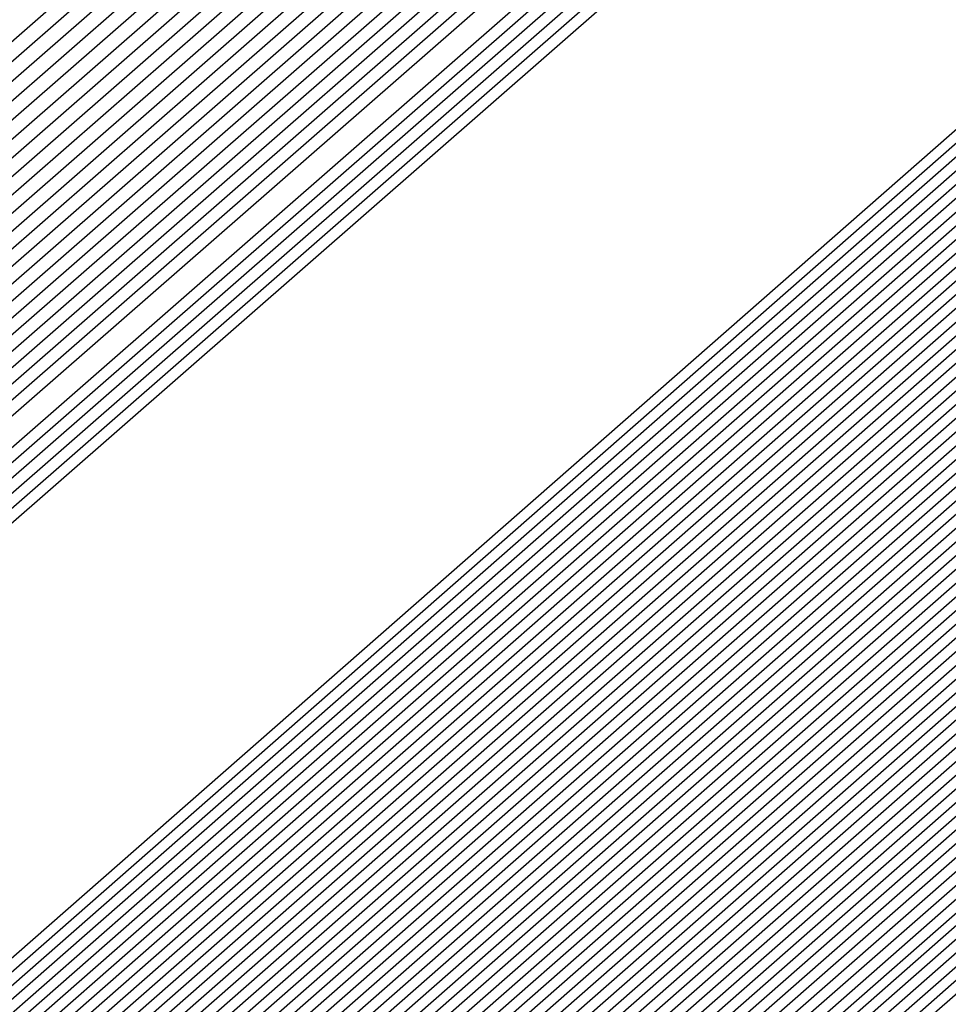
# Model space of a CAD drawing. Extents: x 3249832 to 3255657, y 13789405 to 13793316.
# Tile 933 of 1056: x 3253211.5231 to 3253211.5897, y 13791260.2513 to 13791260.3219. Entities that reach past the tile are written whole.
import ezdxf

# ---------------------------------------------------------------- set-up
doc = ezdxf.new("R2010")
doc.units = 0
doc.header["$LTSCALE"] = 100
doc.header["$MEASUREMENT"] = 0
for name, color, linetype in [('GRATIO_03231_CON', 1, 'CONTINUOUS'), ('GRATIO_0323_ICON', 1, 'CONTINUOUS'), ('TARGETS_EAST', 7, 'CONTINUOUS')]:
    doc.layers.add(name, color=color, linetype=linetype)

# ---------------------------------------------------------------- blocks, each defined once
blk = doc.blocks.new('Gratio_032316_contours')
at = {"layer": 'GRATIO_03231_CON', "color": 1, "linetype": 'Continuous', "flags": 128}
for points in [[(3253179.550267, 13791232.395029), (3253186.874414, 13791238.770013), (3253201.477501, 13791251.518979), (3253219.208231, 13791267.007142), (3253234.457627, 13791280.32933), (3253243.000283, 13791287.791533), (3253246.145111, 13791290.544398), (3253246.584601, 13791290.949743), (3253247.021869, 13791291.379004), (3253250.202537, 13791294.242122), (3253258.882853, 13791301.95866), (3253274.442625, 13791315.738665), (3253292.755901, 13791331.954127), (3253308.320283, 13791345.767528)], [(3253180.165438, 13791232.938016), (3253187.284875, 13791239.131551), (3253201.725162, 13791251.736777), (3253219.339021, 13791267.122277), (3253234.513145, 13791280.378622), (3253243.016437, 13791287.806466), (3253246.146682, 13791290.546762), (3253246.583888, 13791290.950539), (3253247.016449, 13791291.376392), (3253250.166335, 13791294.21318), (3253258.763902, 13791301.857324), (3253274.176051, 13791315.507242), (3253292.315837, 13791331.569332), (3253307.732852, 13791345.251979)], [(3253180.780609, 13791233.481003), (3253187.695336, 13791239.493089), (3253201.972823, 13791251.954576), (3253219.469811, 13791267.237409), (3253234.568663, 13791280.427913), (3253243.03259, 13791287.821399), (3253246.148254, 13791290.549125), (3253246.583174, 13791290.951335), (3253247.01103, 13791291.37378), (3253250.130132, 13791294.184237), (3253258.64495, 13791301.755989), (3253273.909475, 13791315.27582), (3253291.875768, 13791331.184533), (3253307.145422, 13791344.736429)], [(3253181.395779, 13791234.02399), (3253188.105796, 13791239.854627), (3253202.220483, 13791252.172373), (3253219.600605, 13791267.352541), (3253234.62418, 13791280.477205), (3253243.048743, 13791287.836333), (3253246.149825, 13791290.551488), (3253246.582461, 13791290.952131), (3253247.00561, 13791291.371168), (3253250.09393, 13791294.155295), (3253258.525999, 13791301.654654), (3253273.642899, 13791315.044399), (3253291.435703, 13791330.799734), (3253306.557991, 13791344.22088)], [(3253182.62612, 13791235.109965), (3253188.926717, 13791240.577703), (3253202.715805, 13791252.60797), (3253219.862185, 13791267.582808), (3253234.735216, 13791280.575787), (3253243.08105, 13791287.8662), (3253246.152968, 13791290.556214), (3253246.581034, 13791290.953723), (3253246.994771, 13791291.365943), (3253250.021525, 13791294.09741), (3253258.288097, 13791301.451983), (3253273.109746, 13791314.581556), (3253290.555574, 13791330.03014), (3253305.383131, 13791343.18978)], [(3253183.241291, 13791235.652952), (3253189.337178, 13791240.939241), (3253202.963466, 13791252.825768), (3253219.992975, 13791267.69794), (3253234.790735, 13791280.625079), (3253243.097204, 13791287.881133), (3253246.154539, 13791290.558578), (3253246.58032, 13791290.954518), (3253246.989352, 13791291.363331), (3253249.985323, 13791294.068467), (3253258.169146, 13791301.350649), (3253272.843172, 13791314.350135), (3253290.115509, 13791329.645341), (3253304.7957, 13791342.67423)], [(3253189.747638, 13791241.300779), (3253203.211127, 13791253.043565), (3253220.123765, 13791267.813075), (3253234.846252, 13791280.67437), (3253243.113357, 13791287.896066), (3253246.15611, 13791290.560941), (3253246.579607, 13791290.955314), (3253246.983932, 13791291.360719), (3253249.94912, 13791294.039525), (3253258.050194, 13791301.249313), (3253272.576596, 13791314.118713), (3253289.67544, 13791329.260546), (3253304.208269, 13791342.15868)], [(3253190.158098, 13791241.662317), (3253203.458788, 13791253.261364), (3253220.254555, 13791267.928207), (3253234.90177, 13791280.723661), (3253243.129511, 13791287.911), (3253246.157681, 13791290.563304), (3253246.578894, 13791290.95611), (3253246.978513, 13791291.358107), (3253249.912918, 13791294.010583), (3253257.931243, 13791301.147978), (3253272.31002, 13791313.88729), (3253289.235376, 13791328.875747), (3253303.620839, 13791341.64313)], [(3253190.979019, 13791242.385393), (3253203.954109, 13791253.696959), (3253220.516135, 13791268.158471), (3253235.012806, 13791280.822244), (3253243.161817, 13791287.940867), (3253246.160824, 13791290.56803), (3253246.577467, 13791290.957702), (3253246.967674, 13791291.352882), (3253249.840514, 13791293.952698), (3253257.693341, 13791300.945308), (3253271.776867, 13791313.424447), (3253288.355246, 13791328.106153), (3253302.445978, 13791340.612031)], [(3253191.38948, 13791242.746931), (3253204.20177, 13791253.914758), (3253220.646925, 13791268.273606), (3253235.068324, 13791280.871536), (3253243.177971, 13791287.9558), (3253246.162395, 13791290.570393), (3253246.576753, 13791290.958498), (3253246.962254, 13791291.35027), (3253249.804311, 13791293.923755), (3253257.57439, 13791300.843972), (3253271.510293, 13791313.193026), (3253287.915181, 13791327.721354), (3253301.858547, 13791340.096481)], [(3253191.79994, 13791243.108469), (3253204.449431, 13791254.132556), (3253220.777718, 13791268.388738), (3253235.123841, 13791280.920827), (3253243.194124, 13791287.970733), (3253246.163966, 13791290.572756), (3253246.57604, 13791290.959294), (3253246.956835, 13791291.347658), (3253249.768109, 13791293.894813), (3253257.455439, 13791300.742638), (3253271.243717, 13791312.961604), (3253287.475113, 13791327.336555), (3253301.271117, 13791339.580931)], [(3253192.210401, 13791243.470007), (3253204.697094, 13791254.350353), (3253220.908508, 13791268.50387), (3253235.179359, 13791280.970118), (3253243.210278, 13791287.985667), (3253246.165538, 13791290.57512), (3253246.575327, 13791290.96009), (3253246.951415, 13791291.345046), (3253249.731907, 13791293.86587), (3253257.336487, 13791300.641302), (3253270.977141, 13791312.730183), (3253287.035048, 13791326.95176), (3253300.683687, 13791339.065381)], [(3253193.031322, 13791244.193083), (3253205.192416, 13791254.78595), (3253221.170088, 13791268.734137), (3253235.290395, 13791281.068701), (3253243.242584, 13791288.015534), (3253246.16868, 13791290.579846), (3253246.5739, 13791290.961682), (3253246.940576, 13791291.339821), (3253249.659502, 13791293.807986), (3253257.098584, 13791300.438633), (3253270.443991, 13791312.26734), (3253286.154919, 13791326.182162), (3253299.508825, 13791338.034281)], [(3253193.441782, 13791244.554621), (3253205.440077, 13791255.003749), (3253221.300878, 13791268.849269), (3253235.345913, 13791281.117993), (3253243.258738, 13791288.030467), (3253246.170251, 13791290.582209), (3253246.573186, 13791290.962478), (3253246.935157, 13791291.337209), (3253249.623299, 13791293.779043), (3253256.979633, 13791300.337297), (3253270.177414, 13791312.035917), (3253285.714854, 13791325.797367), (3253298.921395, 13791337.518731)], [(3253193.852242, 13791244.916159), (3253205.687737, 13791255.221545), (3253221.431668, 13791268.964404), (3253235.401431, 13791281.167285), (3253243.274891, 13791288.045401), (3253246.171823, 13791290.584572), (3253246.572473, 13791290.963274), (3253246.929737, 13791291.334597), (3253249.587097, 13791293.750101), (3253256.860682, 13791300.235963), (3253269.910838, 13791311.804496), (3253285.274785, 13791325.412568), (3253298.333965, 13791337.003182)], [(3253194.262703, 13791245.277697), (3253205.935398, 13791255.439344), (3253221.562458, 13791269.079536), (3253235.456949, 13791281.216576), (3253243.291045, 13791288.060334), (3253246.173394, 13791290.586935), (3253246.571759, 13791290.96407), (3253246.924318, 13791291.331985), (3253249.550895, 13791293.721158), (3253256.741731, 13791300.134627), (3253269.644262, 13791311.573074), (3253284.834721, 13791325.027769), (3253297.746534, 13791336.487632)], [(3253195.083624, 13791246.000773), (3253206.43072, 13791255.874939), (3253221.824042, 13791269.3098), (3253235.567984, 13791281.315159), (3253243.323351, 13791288.090201), (3253246.176536, 13791290.591662), (3253246.570333, 13791290.965662), (3253246.913479, 13791291.32676), (3253249.47849, 13791293.663273), (3253256.503828, 13791299.931957), (3253269.111112, 13791311.110231), (3253283.954591, 13791324.258175), (3253296.571673, 13791335.456532)], [(3253195.494084, 13791246.362311), (3253206.678381, 13791256.092738), (3253221.954832, 13791269.424935), (3253235.623502, 13791281.36445), (3253243.339505, 13791288.105134), (3253246.178108, 13791290.594025), (3253246.569619, 13791290.966458), (3253246.908059, 13791291.324148), (3253249.442288, 13791293.634331), (3253256.384877, 13791299.830622), (3253268.844536, 13791310.87881), (3253283.514522, 13791323.873376), (3253295.984243, 13791334.940982)]]:
    blk.add_lwpolyline(points, dxfattribs=at)
at = {"layer": 'GRATIO_03231_CON', "color": 5, "linetype": 'Continuous', "flags": 128}
for points in [[(3253178.319926, 13791231.309054), (3253186.053494, 13791238.046937), (3253200.982177, 13791251.083383), (3253218.946651, 13791266.776878), (3253234.346592, 13791280.230748), (3253242.967977, 13791287.761666), (3253246.141969, 13791290.539672), (3253246.586028, 13791290.948151), (3253247.021068, 13791291.373941), (3253250.18182, 13791294.217704), (3253258.80647, 13791301.883558), (3253274.269372, 13791315.565571), (3253292.489554, 13791331.617619), (3253308.022214, 13791345.183537)], [(3253177.704756, 13791230.766067), (3253185.643033, 13791237.685398), (3253200.734516, 13791250.865585), (3253218.815861, 13791266.661746), (3253234.291074, 13791280.181456), (3253242.951823, 13791287.746732), (3253246.140397, 13791290.537309), (3253246.586741, 13791290.947355), (3253247.014362, 13791291.365837), (3253250.12102, 13791294.160915), (3253258.59804, 13791301.695547), (3253273.796257, 13791315.143359), (3253291.704555, 13791330.920638), (3253306.971337, 13791344.254342)], [(3253177.089585, 13791230.22308), (3253185.232573, 13791237.323861), (3253200.486855, 13791250.647788), (3253218.685071, 13791266.546611), (3253234.235555, 13791280.132165), (3253242.93567, 13791287.731799), (3253246.138826, 13791290.534946), (3253246.587455, 13791290.946559), (3253247.007656, 13791291.357733), (3253250.060221, 13791294.104125), (3253258.389611, 13791301.507537), (3253273.323142, 13791314.721148), (3253290.919561, 13791330.223658), (3253305.920461, 13791343.325148)], [(3253176.474414, 13791229.680093), (3253184.822112, 13791236.962323), (3253200.239195, 13791250.429989), (3253218.554281, 13791266.431479), (3253234.180037, 13791280.082873), (3253242.919516, 13791287.716865), (3253246.137255, 13791290.532583), (3253246.588168, 13791290.945763), (3253247.000951, 13791291.349628), (3253249.999421, 13791294.047336), (3253258.181181, 13791301.319527), (3253272.850028, 13791314.298938), (3253290.134562, 13791329.526677), (3253304.869584, 13791342.395954)], [(3253175.244073, 13791228.594119), (3253184.001191, 13791236.239247), (3253199.743873, 13791249.994392), (3253218.292697, 13791266.201212), (3253234.069002, 13791279.984291), (3253242.887209, 13791287.686999), (3253246.134112, 13791290.527856), (3253246.589595, 13791290.944171), (3253246.987539, 13791291.33342), (3253249.877822, 13791293.933757), (3253257.764321, 13791300.943507), (3253271.903798, 13791313.454514), (3253288.564569, 13791328.132716), (3253302.767831, 13791340.537565)], [(3253196.577061, 13791247.036147), (3253203.471051, 13791253.193803), (3253218.759506, 13791266.601258), (3253234.069714, 13791279.984133), (3253242.887716, 13791287.686623), (3253246.134624, 13791290.527313), (3253246.590308, 13791290.943375), (3253246.980833, 13791291.325315), (3253249.817023, 13791293.876967), (3253257.555891, 13791300.755497), (3253271.430682, 13791313.032305), (3253287.77957, 13791327.435736), (3253301.716954, 13791339.608371)], [(3253196.710569, 13791247.152543), (3253203.58621, 13791253.293811), (3253218.83398, 13791266.665582), (3253234.103448, 13791280.012829), (3253242.898008, 13791287.694797), (3253246.136358, 13791290.527838), (3253246.591022, 13791290.942579), (3253246.974128, 13791291.317211), (3253249.756224, 13791293.820178), (3253257.347461, 13791300.567486), (3253270.957567, 13791312.610093), (3253286.994572, 13791326.738755), (3253300.666077, 13791338.679176)], [(3253196.844077, 13791247.26894), (3253203.701371, 13791253.393818), (3253218.908454, 13791266.729905), (3253234.137183, 13791280.041526), (3253242.9083, 13791287.702971), (3253246.138093, 13791290.528363), (3253246.591735, 13791290.941783), (3253246.967422, 13791291.309107), (3253249.695424, 13791293.763388), (3253257.139032, 13791300.379476), (3253270.484453, 13791312.187881), (3253286.209573, 13791326.041774), (3253299.615201, 13791337.749981)], [(3253197.111093, 13791247.501735), (3253203.931691, 13791253.593836), (3253219.057401, 13791266.858547), (3253234.204654, 13791280.09892), (3253242.928884, 13791287.71932), (3253246.141561, 13791290.529414), (3253246.593162, 13791290.940191), (3253246.954011, 13791291.292898), (3253249.573825, 13791293.649809), (3253256.722172, 13791300.003456), (3253269.538223, 13791311.34346), (3253284.63958, 13791324.647813), (3253297.513447, 13791335.891592)], [(3253197.244601, 13791247.618131), (3253204.046851, 13791253.693843), (3253219.131875, 13791266.92287), (3253234.238388, 13791280.127617), (3253242.939176, 13791287.727494), (3253246.143296, 13791290.529939), (3253246.593875, 13791290.939395), (3253246.947305, 13791291.284794), (3253249.513026, 13791293.59302), (3253256.513742, 13791299.815445), (3253269.065109, 13791310.92125), (3253283.854581, 13791323.950833), (3253296.46257, 13791334.962398)], [(3253197.378109, 13791247.734529), (3253204.162012, 13791253.793851), (3253219.206348, 13791266.987193), (3253234.272124, 13791280.156313), (3253242.949468, 13791287.735668), (3253246.14503, 13791290.530465), (3253246.594589, 13791290.9386), (3253246.940599, 13791291.27669), (3253249.452226, 13791293.53623), (3253256.305312, 13791299.627435), (3253268.591994, 13791310.499038), (3253283.069583, 13791323.253852), (3253295.411694, 13791334.033204)], [(3253197.511617, 13791247.850926), (3253204.277171, 13791253.893859), (3253219.280822, 13791267.051512), (3253234.305859, 13791280.18501), (3253242.95976, 13791287.743843), (3253246.146765, 13791290.53099), (3253246.595302, 13791290.937804), (3253246.933893, 13791291.268586), (3253249.391427, 13791293.479441), (3253256.096882, 13791299.439425), (3253268.118879, 13791310.076826), (3253282.284588, 13791322.55687), (3253294.360818, 13791333.104009)], [(3253197.778633, 13791248.083719), (3253204.507492, 13791254.093876), (3253219.429769, 13791267.180159), (3253234.373329, 13791280.242404), (3253242.980343, 13791287.760191), (3253246.150233, 13791290.532041), (3253246.596729, 13791290.936212), (3253246.920482, 13791291.252377), (3253249.269828, 13791293.365862), (3253255.680023, 13791299.063404), (3253267.172648, 13791309.232405), (3253280.714591, 13791321.162909), (3253292.259064, 13791331.24562), (3253298.86322, 13791336.863506)], [(3253197.912141, 13791248.200117), (3253204.622651, 13791254.193883), (3253219.504243, 13791267.244478), (3253234.407064, 13791280.271101), (3253242.990635, 13791287.768365), (3253246.151968, 13791290.532566), (3253246.597442, 13791290.935416), (3253246.913776, 13791291.244273), (3253249.209028, 13791293.309072), (3253255.471593, 13791298.875394), (3253266.699533, 13791308.810193), (3253279.929596, 13791320.465926), (3253291.208188, 13791330.316426), (3253297.66843, 13791335.812021)], [(3253198.045649, 13791248.316514), (3253204.737812, 13791254.293891), (3253219.578716, 13791267.308801), (3253234.440798, 13791280.299798), (3253243.000927, 13791287.77654), (3253246.153702, 13791290.533091), (3253246.598156, 13791290.93462), (3253246.907071, 13791291.236168), (3253249.148229, 13791293.252283), (3253255.263163, 13791298.687384), (3253266.226419, 13791308.387983), (3253279.144597, 13791319.768946), (3253290.157311, 13791329.387232), (3253296.473639, 13791334.760535)], [(3253198.179157, 13791248.43291), (3253204.852971, 13791254.393901), (3253219.65319, 13791267.373124), (3253234.474533, 13791280.328495), (3253243.011219, 13791287.784714), (3253246.155437, 13791290.533616), (3253246.598869, 13791290.933824), (3253246.900365, 13791291.228064), (3253249.087429, 13791293.195493), (3253255.054733, 13791298.499374), (3253265.753304, 13791307.965772), (3253278.359599, 13791319.071965), (3253289.106434, 13791328.458038), (3253295.27885, 13791333.70905)], [(3253198.446173, 13791248.665705), (3253205.083292, 13791254.593916), (3253219.802137, 13791267.501766), (3253234.542003, 13791280.385889), (3253243.031803, 13791287.801062), (3253246.158905, 13791290.534667), (3253246.600296, 13791290.932232), (3253246.886954, 13791291.211856), (3253248.96583, 13791293.081914), (3253254.637874, 13791298.123353), (3253264.807075, 13791307.12135), (3253276.789604, 13791317.678004), (3253287.004681, 13791326.599649), (3253292.889269, 13791331.606079), (3253295.951331, 13791334.070942)], [(3253198.579681, 13791248.782102), (3253205.198453, 13791254.693924), (3253219.876611, 13791267.566089), (3253234.575738, 13791280.414585), (3253243.042095, 13791287.809237), (3253246.16064, 13791290.535192), (3253246.60101, 13791290.931436), (3253246.880248, 13791291.203751), (3253248.905031, 13791293.025125), (3253254.429444, 13791297.935343), (3253264.33396, 13791306.699138), (3253276.004607, 13791316.981023), (3253285.953804, 13791325.670454), (3253291.694479, 13791330.554594), (3253294.7416, 13791333.011419)], [(3253198.713189, 13791248.898498), (3253205.313612, 13791254.793933), (3253219.951085, 13791267.630412), (3253234.609474, 13791280.443283), (3253243.052387, 13791287.817411), (3253246.162374, 13791290.535718), (3253246.601723, 13791290.93064), (3253246.873542, 13791291.195647), (3253248.844232, 13791292.968335), (3253254.221014, 13791297.747333), (3253263.860844, 13791306.276928), (3253275.21961, 13791316.284043), (3253284.902928, 13791324.74126), (3253290.499689, 13791329.503109), (3253293.53187, 13791331.951897)], [(3253198.846697, 13791249.014895), (3253205.428774, 13791254.893941), (3253220.025558, 13791267.694732), (3253234.643209, 13791280.47198), (3253243.062679, 13791287.825585), (3253246.164109, 13791290.536243), (3253246.602436, 13791290.929844), (3253246.866836, 13791291.187543), (3253248.783432, 13791292.911546), (3253254.012584, 13791297.559322), (3253263.387729, 13791305.854716), (3253274.434612, 13791315.58706), (3253283.852051, 13791323.812065), (3253289.304899, 13791328.451623), (3253292.322139, 13791330.892375), (3253295.398785, 13791333.387147)], [(3253199.113713, 13791249.247691), (3253205.659094, 13791255.093956), (3253220.174506, 13791267.823378), (3253234.710679, 13791280.529373), (3253243.083262, 13791287.841934), (3253246.167577, 13791290.537293), (3253246.603863, 13791290.928252), (3253246.853425, 13791291.171334), (3253248.661833, 13791292.797967), (3253253.595725, 13791297.183302), (3253262.4415, 13791305.010294), (3253272.864616, 13791314.193099), (3253281.750298, 13791321.953677), (3253286.915319, 13791326.348653), (3253289.902678, 13791328.77333), (3253293.186926, 13791331.457682)], [(3253199.247221, 13791249.364086), (3253205.774253, 13791255.193966), (3253220.248979, 13791267.887697), (3253234.744414, 13791280.558071), (3253243.093554, 13791287.850108), (3253246.169312, 13791290.537819), (3253246.604577, 13791290.927456), (3253246.846719, 13791291.16323), (3253248.601034, 13791292.741177), (3253253.387295, 13791296.995292), (3253261.968385, 13791304.588083), (3253272.07962, 13791313.496119), (3253280.699421, 13791321.024482), (3253285.720529, 13791325.297167), (3253288.692948, 13791327.713808), (3253292.080997, 13791330.492949), (3253297.619173, 13791335.1971)], [(3253199.380729, 13791249.480484), (3253205.889415, 13791255.293974), (3253220.323453, 13791267.95202), (3253234.778148, 13791280.586767), (3253243.103846, 13791287.858282), (3253246.171046, 13791290.538344), (3253246.60529, 13791290.92666), (3253246.840014, 13791291.155126), (3253248.540234, 13791292.684388), (3253253.178865, 13791296.807282), (3253261.495269, 13791304.165872), (3253271.294621, 13791312.799138), (3253279.648544, 13791320.095288), (3253284.525739, 13791324.245682), (3253287.483217, 13791326.654286), (3253290.975067, 13791329.528217), (3253296.715246, 13791334.410219)], [(3253199.514237, 13791249.596881), (3253206.004574, 13791255.393981), (3253220.397926, 13791268.016343), (3253234.811884, 13791280.615464), (3253243.114138, 13791287.866456), (3253246.172781, 13791290.538869), (3253246.606003, 13791290.925864), (3253246.833308, 13791291.147021), (3253248.479435, 13791292.627598), (3253252.970435, 13791296.619271), (3253261.022155, 13791303.743661), (3253270.509624, 13791312.102158), (3253278.597668, 13791319.166094), (3253283.330949, 13791323.194197), (3253286.273487, 13791325.594763), (3253289.869138, 13791328.563484), (3253295.81132, 13791333.62334)], [(3253199.781252, 13791249.829674), (3253206.234894, 13791255.593998), (3253220.546874, 13791268.144986), (3253234.879353, 13791280.672858), (3253243.134722, 13791287.882805), (3253246.176249, 13791290.53992), (3253246.60743, 13791290.924272), (3253246.819896, 13791291.130813), (3253248.357836, 13791292.514019), (3253252.553575, 13791296.243251), (3253260.075926, 13791302.899239), (3253268.939629, 13791310.708195), (3253276.495915, 13791317.307705), (3253280.941369, 13791321.091226), (3253283.854026, 13791323.475719), (3253287.657279, 13791326.63402), (3253294.003467, 13791332.049579)], [(3253199.91476, 13791249.946072), (3253206.350054, 13791255.694006), (3253220.621347, 13791268.209309), (3253234.913089, 13791280.701555), (3253243.145014, 13791287.890979), (3253246.177984, 13791290.540445), (3253246.608144, 13791290.923477), (3253246.813191, 13791291.122709), (3253248.297036, 13791292.45723), (3253252.345146, 13791296.055241), (3253259.60281, 13791302.477028), (3253268.154633, 13791310.011214), (3253275.445038, 13791316.37851), (3253279.746579, 13791320.03974), (3253282.644295, 13791322.416197), (3253286.55135, 13791325.669287), (3253293.099541, 13791331.2627), (3253300.795214, 13791337.869235)], [(3253200.048268, 13791250.062469), (3253206.465215, 13791255.794014), (3253220.695821, 13791268.273632), (3253234.946824, 13791280.730252), (3253243.155306, 13791287.899153), (3253246.179718, 13791290.540971), (3253246.608857, 13791290.922681), (3253246.806485, 13791291.114604), (3253248.236237, 13791292.40044), (3253252.136716, 13791295.86723), (3253259.129695, 13791302.054816), (3253267.369634, 13791309.314234), (3253274.394161, 13791315.449316), (3253278.551789, 13791318.988255), (3253281.434565, 13791321.356674), (3253285.44542, 13791324.704555), (3253292.195614, 13791330.475819), (3253300.12972, 13791337.290156)], [(3253200.181776, 13791250.178867), (3253206.580374, 13791255.894021), (3253220.770295, 13791268.337951), (3253234.980558, 13791280.758949), (3253243.165597, 13791287.907327), (3253246.181453, 13791290.541496), (3253246.609571, 13791290.921885), (3253246.799779, 13791291.1065), (3253248.175437, 13791292.34365), (3253251.928286, 13791295.67922), (3253258.656581, 13791301.632605), (3253266.584637, 13791308.617253), (3253273.343284, 13791314.520121), (3253277.356999, 13791317.93677), (3253280.224834, 13791320.297152), (3253284.339491, 13791323.739822), (3253291.291688, 13791329.688939), (3253299.464229, 13791336.711079)], [(3253200.448792, 13791250.41166), (3253206.810695, 13791256.094039), (3253220.919242, 13791268.466597), (3253235.048029, 13791280.816343), (3253243.186181, 13791287.923676), (3253246.184922, 13791290.542546), (3253246.610997, 13791290.920293), (3253246.786368, 13791291.090291), (3253248.053838, 13791292.230072), (3253251.511426, 13791295.3032), (3253257.71035, 13791300.788183), (3253265.014642, 13791307.223292), (3253271.241531, 13791312.661733), (3253274.967419, 13791315.833799), (3253277.805373, 13791318.178108), (3253282.127631, 13791321.810358), (3253289.483835, 13791328.115179), (3253298.133244, 13791335.552923)], [(3253200.5823, 13791250.528057), (3253206.925856, 13791256.194046), (3253220.993715, 13791268.530917), (3253235.081764, 13791280.845039), (3253243.196473, 13791287.93185), (3253246.186656, 13791290.543072), (3253246.611711, 13791290.919497), (3253246.779662, 13791291.082187), (3253247.993039, 13791292.173282), (3253251.302996, 13791295.11519), (3253257.237236, 13791300.365972), (3253264.229644, 13791306.52631), (3253270.190655, 13791311.732538), (3253273.772629, 13791314.782314), (3253276.595643, 13791317.118585), (3253281.021702, 13791320.845625), (3253288.579908, 13791327.328299), (3253297.467752, 13791334.973846)], [(3253200.715808, 13791250.644455), (3253207.041015, 13791256.294056), (3253221.068189, 13791268.59524), (3253235.115498, 13791280.873737), (3253243.206765, 13791287.940024), (3253246.18839, 13791290.543597), (3253246.612424, 13791290.918701), (3253246.772956, 13791291.074083), (3253247.93224, 13791292.116492), (3253251.094567, 13791294.927179), (3253256.764121, 13791299.943761), (3253263.444647, 13791305.82933), (3253269.139778, 13791310.803344), (3253272.577839, 13791313.730828), (3253275.385912, 13791316.059063), (3253279.915773, 13791319.880893), (3253287.675982, 13791326.541418), (3253296.802261, 13791334.394769)], [(3253200.849316, 13791250.760851), (3253207.156176, 13791256.394064), (3253221.142663, 13791268.659563), (3253235.149234, 13791280.902434), (3253243.217057, 13791287.948199), (3253246.190125, 13791290.544122), (3253246.613138, 13791290.917905), (3253246.766251, 13791291.065979), (3253247.87144, 13791292.059703), (3253250.886137, 13791294.739169), (3253256.291006, 13791299.52155), (3253262.659648, 13791305.132348), (3253268.088901, 13791309.87415), (3253271.383048, 13791312.679343), (3253274.176182, 13791314.999541), (3253278.809843, 13791318.91616), (3253286.772056, 13791325.754539), (3253296.136767, 13791333.81569)], [(3253201.116332, 13791250.993646), (3253207.386497, 13791256.594079), (3253221.29161, 13791268.788205), (3253235.216703, 13791280.959827), (3253243.237641, 13791287.964547), (3253246.193594, 13791290.545173), (3253246.614564, 13791290.916313), (3253246.752839, 13791291.04977), (3253247.749841, 13791291.946124), (3253250.469277, 13791294.363148), (3253255.344776, 13791298.677128), (3253261.089654, 13791303.738387), (3253265.987148, 13791308.015761), (3253268.993468, 13791310.576372), (3253271.756721, 13791312.880496), (3253276.597984, 13791316.986696), (3253284.964203, 13791324.180778), (3253294.805784, 13791332.657536)], [(3253201.24984, 13791251.110043), (3253207.501656, 13791256.694088), (3253221.366084, 13791268.852528), (3253235.250439, 13791280.988525), (3253243.247933, 13791287.972721), (3253246.195328, 13791290.545698), (3253246.615278, 13791290.915517), (3253246.746134, 13791291.041666), (3253247.689042, 13791291.889334), (3253250.260847, 13791294.175138), (3253254.871662, 13791298.254917), (3253260.304656, 13791303.041406), (3253264.936271, 13791307.086566), (3253267.798678, 13791309.524887), (3253270.54699, 13791311.820974), (3253275.492055, 13791316.021963), (3253284.060277, 13791323.393899), (3253294.140291, 13791332.078457)], [(3253201.383348, 13791251.226439), (3253207.616817, 13791256.794096), (3253221.440557, 13791268.916851), (3253235.284174, 13791281.017221), (3253243.258224, 13791287.980896), (3253246.197062, 13791290.546223), (3253246.615991, 13791290.914721), (3253246.739428, 13791291.033562), (3253247.628242, 13791291.832545), (3253250.052417, 13791293.987128), (3253254.398546, 13791297.832706), (3253259.519659, 13791302.344425), (3253263.885395, 13791306.157372), (3253266.603888, 13791308.473402), (3253269.33726, 13791310.761452), (3253274.386125, 13791315.057231), (3253283.156349, 13791322.607018), (3253293.474799, 13791331.49938)], [(3253201.516856, 13791251.342836), (3253207.731977, 13791256.894104), (3253221.515031, 13791268.98117), (3253235.317908, 13791281.045918), (3253243.268516, 13791287.98907), (3253246.198797, 13791290.546749), (3253246.616705, 13791290.913925), (3253246.732722, 13791291.025457), (3253247.567443, 13791291.775755), (3253249.843988, 13791293.799118), (3253253.925432, 13791297.410495), (3253258.734661, 13791301.647445), (3253262.834518, 13791305.228178), (3253265.409098, 13791307.421916), (3253268.127529, 13791309.701929), (3253273.280196, 13791314.092498), (3253282.252423, 13791321.820138), (3253292.809306, 13791330.920303), (3253301.810882, 13791338.630682)], [(3253201.783872, 13791251.575631), (3253207.962297, 13791257.094121), (3253221.663978, 13791269.109817), (3253235.385379, 13791281.103312), (3253243.2891, 13791288.005418), (3253246.202266, 13791290.547799), (3253246.618132, 13791290.912333), (3253246.719311, 13791291.009249), (3253247.445844, 13791291.662176), (3253249.427128, 13791293.423097), (3253252.979202, 13791296.566073), (3253257.164667, 13791300.253483), (3253260.732765, 13791303.369789), (3253263.019518, 13791305.318945), (3253265.708069, 13791307.582885), (3253271.068337, 13791312.163033), (3253280.44457, 13791320.246378), (3253291.478323, 13791329.762148), (3253300.885471, 13791337.825133)], [(3253201.91738, 13791251.692027), (3253208.077456, 13791257.194129), (3253221.738452, 13791269.174136), (3253235.419113, 13791281.132009), (3253243.299392, 13791288.013593), (3253246.204, 13791290.548325), (3253246.618845, 13791290.911537), (3253246.712605, 13791291.001144), (3253247.385044, 13791291.605387), (3253249.218698, 13791293.235087), (3253252.506087, 13791296.143862), (3253256.379669, 13791299.556502), (3253259.681888, 13791302.440594), (3253261.824728, 13791304.26746), (3253264.498338, 13791306.523363), (3253269.962407, 13791311.198301), (3253279.540643, 13791319.459498), (3253290.812829, 13791329.183071), (3253300.422766, 13791337.422359)], [(3253202.050886, 13791251.808424), (3253208.192618, 13791257.294136), (3253221.812925, 13791269.238459), (3253235.452849, 13791281.160706), (3253243.309684, 13791288.021767), (3253246.205734, 13791290.54885), (3253246.619558, 13791290.910741), (3253246.705899, 13791290.99304), (3253247.324245, 13791291.548597), (3253249.010269, 13791293.047077), (3253252.032972, 13791295.72165), (3253255.594672, 13791298.859521), (3253258.631011, 13791301.5114), (3253260.629938, 13791303.215975), (3253263.288608, 13791305.46384), (3253268.856478, 13791310.233569), (3253278.636718, 13791318.672617), (3253290.147338, 13791328.603992), (3253299.96006, 13791337.019585)], [(3253222.189727, 13791268.956195), (3253208.471011, 13791257.206985), (3253202.184394, 13791251.924823), (3253202.184394, 13791251.924822), (3253208.307777, 13791257.394144), (3253221.887399, 13791269.302782)], [(3253222.336854, 13791269.086923), (3253208.700353, 13791257.408126), (3253202.451409, 13791252.157615), (3253202.45141, 13791252.157615), (3253208.538097, 13791257.594161), (3253222.036346, 13791269.431424)], [(3253222.410417, 13791269.152286), (3253208.815023, 13791257.508695), (3253202.584921, 13791252.274011), (3253202.584918, 13791252.274013), (3253208.653258, 13791257.694169), (3253222.11082, 13791269.495747)], [(3253222.483981, 13791269.217651), (3253208.92969, 13791257.609264), (3253202.718428, 13791252.390411), (3253202.718426, 13791252.39041), (3253208.768418, 13791257.794177), (3253222.185294, 13791269.560071)], [(3253222.557544, 13791269.283014), (3253209.044361, 13791257.709832), (3253202.851936, 13791252.506807), (3253202.851934, 13791252.506806), (3253208.883579, 13791257.894186), (3253222.259767, 13791269.62439)], [(3253222.704671, 13791269.413741), (3253209.273702, 13791257.91097), (3253203.118951, 13791252.739602), (3253203.11895, 13791252.739601), (3253209.113899, 13791258.094202), (3253222.408715, 13791269.753036)], [(3253222.778233, 13791269.479104), (3253209.388373, 13791258.011542), (3253203.252459, 13791252.855998), (3253203.252458, 13791252.855998), (3253209.229059, 13791258.194209), (3253222.483188, 13791269.817355)], [(3253222.851796, 13791269.544469), (3253209.503043, 13791258.112111), (3253203.385966, 13791252.972394), (3253203.385966, 13791252.972394), (3253209.34422, 13791258.294219), (3253222.557662, 13791269.881678)], [(3253222.92536, 13791269.609832), (3253209.617714, 13791258.21268), (3253203.519474, 13791253.08879), (3253203.519474, 13791253.088791), (3253209.459379, 13791258.394226), (3253222.632135, 13791269.946001)], [(3253294.555932, 13791331.784818), (3253282.651333, 13791321.302735), (3253268.603203, 13791309.014447), (3253256.633797, 13791298.600272), (3253249.913733, 13791292.816087), (3253247.407106, 13791290.719974), (3253247.026376, 13791290.445568), (3253246.628672, 13791290.097267), (3253243.849802, 13791287.662521), (3253236.270245, 13791281.099544), (3253223.072487, 13791269.740559), (3253209.847055, 13791258.413819), (3253203.786489, 13791253.321586), (3253203.78649, 13791253.321586), (3253209.689707, 13791258.594234), (3253222.78114, 13791270.074575), (3253235.891608, 13791281.53353), (3253243.79641, 13791288.432975), (3253249.048806, 13791292.998606), (3253256.146548, 13791299.147074), (3253268.135158, 13791309.529006), (3253282.251274, 13791321.730918), (3253294.279297, 13791332.073309)], [(3253294.303412, 13791331.566983), (3253282.46184, 13791321.140397), (3253268.488083, 13791308.917171), (3253256.582029, 13791298.558148), (3253249.897517, 13791292.804611), (3253247.40414, 13791290.719612), (3253247.02543, 13791290.446644), (3253246.629001, 13791290.099378), (3253243.858784, 13791287.672183), (3253236.302787, 13791281.129602), (3253223.14605, 13791269.805922), (3253209.961726, 13791258.514388), (3253203.919997, 13791253.437981), (3253203.919998, 13791253.437982), (3253209.804872, 13791258.694236), (3253222.855652, 13791270.138852), (3253235.925472, 13791281.562076), (3253243.805117, 13791288.439206), (3253249.036009, 13791292.985734), (3253256.097231, 13791299.102201), (3253268.022476, 13791309.42905), (3253282.06389, 13791321.566318), (3253294.028242, 13791331.853946)], [(3253294.050892, 13791331.349147), (3253282.272347, 13791320.978058), (3253268.372959, 13791308.819897), (3253256.53026, 13791298.516025), (3253249.8813, 13791292.793135), (3253247.401173, 13791290.719249), (3253247.024485, 13791290.447721), (3253246.629331, 13791290.101489), (3253243.867765, 13791287.681844), (3253236.335328, 13791281.15966), (3253223.219613, 13791269.871285), (3253210.076396, 13791258.614957), (3253204.053508, 13791253.554381), (3253204.053506, 13791253.554379), (3253209.920037, 13791258.79424), (3253222.930167, 13791270.20313), (3253235.959336, 13791281.590624), (3253243.813823, 13791288.445438), (3253249.023211, 13791292.972861), (3253256.047914, 13791299.057326), (3253267.909792, 13791309.329092), (3253281.876511, 13791321.401718), (3253293.777187, 13791331.634584)], [(3253293.798373, 13791331.131311), (3253282.082854, 13791320.815718), (3253268.257836, 13791308.722622), (3253256.478491, 13791298.473901), (3253249.865083, 13791292.781659), (3253247.398206, 13791290.718887), (3253247.023539, 13791290.448797), (3253246.629661, 13791290.1036), (3253243.876746, 13791287.691505), (3253236.367871, 13791281.189718), (3253223.293177, 13791269.93665), (3253210.191067, 13791258.715525), (3253204.187016, 13791253.670777), (3253204.187014, 13791253.670777), (3253210.035202, 13791258.894242), (3253223.004679, 13791270.267407), (3253235.993201, 13791281.619171), (3253243.82253, 13791288.45167), (3253249.010414, 13791292.959989), (3253255.998597, 13791299.012453), (3253267.79711, 13791309.229136), (3253281.689131, 13791321.237116), (3253293.526131, 13791331.41522)], [(3253281.703867, 13791320.491041), (3253268.027588, 13791308.528072), (3253256.374954, 13791298.389654), (3253249.83265, 13791292.758707), (3253247.392273, 13791290.718163), (3253247.021649, 13791290.45095), (3253246.63032, 13791290.107823), (3253243.894709, 13791287.710827), (3253236.432955, 13791281.249833), (3253223.440304, 13791270.067378), (3253210.420408, 13791258.916665), (3253204.454031, 13791253.903573), (3253204.45403, 13791253.90357), (3253210.265496, 13791259.094286), (3253223.15342, 13791270.396274), (3253236.059978, 13791281.677323), (3253243.494674, 13791288.169109), (3253246.236293, 13791290.558915), (3253246.630942, 13791290.897916), (3253246.976878, 13791291.192818), (3253249.380962, 13791293.27243), (3253255.902209, 13791298.921086), (3253267.57241, 13791309.028745), (3253281.314456, 13791320.907856)], [(3253281.514374, 13791320.328701), (3253267.912464, 13791308.430798), (3253256.323186, 13791298.34753), (3253249.816433, 13791292.747232), (3253247.389307, 13791290.7178), (3253247.020703, 13791290.452026), (3253246.63065, 13791290.109934), (3253243.90369, 13791287.720489), (3253236.465497, 13791281.279891), (3253223.513867, 13791270.132741), (3253210.535079, 13791259.017233), (3253204.587539, 13791254.019969), (3253204.587538, 13791254.019968), (3253210.380657, 13791259.194295), (3253223.22789, 13791270.460601), (3253236.093697, 13791281.706031), (3253243.504926, 13791288.177315), (3253246.237927, 13791290.559532), (3253246.631434, 13791290.897348), (3253246.975681, 13791291.190435), (3253249.366914, 13791293.25849), (3253255.852885, 13791298.876217), (3253267.459724, 13791308.928789), (3253281.127076, 13791320.743256)], [(3253281.324881, 13791320.166363), (3253267.797344, 13791308.333522), (3253256.271417, 13791298.305406), (3253249.800217, 13791292.735756), (3253247.38634, 13791290.717438), (3253247.019758, 13791290.453103), (3253246.630979, 13791290.112045), (3253243.912671, 13791287.73015), (3253236.498039, 13791281.309949), (3253223.587429, 13791270.198103), (3253210.64975, 13791259.117804), (3253204.721046, 13791254.136365), (3253204.721046, 13791254.136365), (3253210.495817, 13791259.294303), (3253223.302356, 13791270.524924), (3253236.127417, 13791281.734739), (3253243.515178, 13791288.185521), (3253246.239562, 13791290.56015), (3253246.631926, 13791290.896781), (3253246.974483, 13791291.188052), (3253249.352866, 13791293.24455), (3253255.803561, 13791298.831348), (3253267.347038, 13791308.828835), (3253280.939697, 13791320.578654)], [(3253281.135387, 13791320.004024), (3253267.68222, 13791308.236247), (3253256.219649, 13791298.263283), (3253249.784, 13791292.72428), (3253247.383374, 13791290.717076), (3253247.018812, 13791290.454179), (3253246.631309, 13791290.114156), (3253243.921652, 13791287.739811), (3253236.530581, 13791281.340006), (3253223.660992, 13791270.263468), (3253210.76442, 13791259.218373), (3253204.854554, 13791254.25276), (3253204.854554, 13791254.252763), (3253210.610976, 13791259.394313), (3253223.376826, 13791270.589251), (3253236.161137, 13791281.763447), (3253243.52543, 13791288.193726), (3253246.241196, 13791290.560768), (3253246.632418, 13791290.896213), (3253246.973286, 13791291.185668), (3253249.338818, 13791293.230609), (3253255.754237, 13791298.786479), (3253267.234354, 13791308.728879), (3253280.752313, 13791320.414054)]]:
    blk.add_lwpolyline(points, dxfattribs=at)
at = {"layer": 'GRATIO_0323_ICON', "color": 7, "linetype": 'Continuous', "flags": 128}
for points in [[(3253175.859244, 13791229.137106), (3253184.411652, 13791236.600784), (3253199.991534, 13791250.212191), (3253218.423487, 13791266.316347), (3253234.12452, 13791280.033582), (3253242.903363, 13791287.701932), (3253246.135684, 13791290.53022), (3253246.588881, 13791290.944967), (3253246.994245, 13791291.341524), (3253249.938622, 13791293.990546), (3253257.972751, 13791301.131516), (3253272.376913, 13791313.876726), (3253289.349564, 13791328.829697), (3253303.818707, 13791341.466759)], [(3253182.01095, 13791234.566977), (3253188.516256, 13791240.216165), (3253202.468144, 13791252.390171), (3253219.731395, 13791267.467676), (3253234.679698, 13791280.526496), (3253243.064897, 13791287.851266), (3253246.151396, 13791290.553851), (3253246.581747, 13791290.952927), (3253247.000191, 13791291.368556), (3253250.057728, 13791294.126352), (3253258.407048, 13791301.553319), (3253273.376322, 13791314.812978), (3253290.995638, 13791330.414939), (3253305.970561, 13791343.705329)], [(3253196.977585, 13791247.385338), (3253203.81653, 13791253.493826), (3253218.982927, 13791266.794228), (3253234.170919, 13791280.070222), (3253242.918592, 13791287.711146), (3253246.139827, 13791290.528889), (3253246.592449, 13791290.940987), (3253246.960716, 13791291.301003), (3253249.634624, 13791293.706599), (3253256.930602, 13791300.191466), (3253270.011338, 13791311.765671), (3253285.424578, 13791325.344794), (3253298.564324, 13791336.820787)], [(3253197.645125, 13791247.967322), (3253204.392332, 13791253.993868), (3253219.355296, 13791267.115835), (3253234.339593, 13791280.213708), (3253242.970052, 13791287.752017), (3253246.148499, 13791290.531515), (3253246.596016, 13791290.937008), (3253246.927188, 13791291.260481), (3253249.330627, 13791293.422651), (3253255.888453, 13791299.251414), (3253267.645763, 13791309.654617), (3253281.499589, 13791321.859889), (3253293.30994, 13791332.174815)], [(3253198.312665, 13791248.549307), (3253204.968133, 13791254.493908), (3253219.727664, 13791267.437447), (3253234.508269, 13791280.357192), (3253243.021511, 13791287.792888), (3253246.157171, 13791290.534142), (3253246.599583, 13791290.933028), (3253246.893659, 13791291.21996), (3253249.02663, 13791293.138704), (3253254.846303, 13791298.311363), (3253265.28019, 13791307.54356), (3253277.574602, 13791318.374985), (3253288.055557, 13791327.528843), (3253294.084059, 13791332.657565)], [(3253190.568559, 13791242.023855), (3253203.706449, 13791253.479162), (3253220.385345, 13791268.043339), (3253234.957288, 13791280.772953), (3253243.145664, 13791287.925933), (3253246.159253, 13791290.565667), (3253246.57818, 13791290.956906), (3253246.973093, 13791291.355494), (3253249.876716, 13791293.98164), (3253257.812292, 13791301.046643), (3253272.043444, 13791313.655869), (3253288.795311, 13791328.490948), (3253303.033409, 13791341.12758)], [(3253198.980205, 13791249.131293), (3253205.543933, 13791254.993949), (3253220.100032, 13791267.759055), (3253234.676943, 13791280.500676), (3253243.07297, 13791287.833759), (3253246.165843, 13791290.536768), (3253246.60315, 13791290.929048), (3253246.860131, 13791291.179438), (3253248.722633, 13791292.854756), (3253253.804154, 13791297.371312), (3253262.914614, 13791305.432505), (3253273.649615, 13791314.89008), (3253282.801174, 13791322.882871), (3253288.110109, 13791327.400138), (3253291.112409, 13791329.832853), (3253294.292856, 13791332.422414)], [(3253199.647745, 13791249.713279), (3253206.119735, 13791255.493989), (3253220.4724, 13791268.080666), (3253234.845619, 13791280.644161), (3253243.12443, 13791287.87463), (3253246.174515, 13791290.539395), (3253246.606717, 13791290.925068), (3253246.826602, 13791291.138917), (3253248.418635, 13791292.570809), (3253252.762005, 13791296.431261), (3253260.54904, 13791303.321449), (3253269.724626, 13791311.405175), (3253277.546791, 13791318.236899), (3253282.136159, 13791322.142711), (3253285.063756, 13791324.535241), (3253288.763208, 13791327.598752), (3253294.907393, 13791332.836459)], [(3253200.315284, 13791250.295262), (3253206.695535, 13791255.994031), (3253220.844768, 13791268.402274), (3253235.014293, 13791280.787646), (3253243.175889, 13791287.915502), (3253246.183187, 13791290.542021), (3253246.610284, 13791290.921089), (3253246.793074, 13791291.098396), (3253248.114638, 13791292.286861), (3253251.719856, 13791295.49121), (3253258.183466, 13791301.210395), (3253265.799639, 13791307.920272), (3253272.292408, 13791313.590927), (3253276.162209, 13791316.885284), (3253279.015104, 13791319.23763), (3253283.233561, 13791322.77509), (3253290.387762, 13791328.902059), (3253298.798737, 13791336.132002)], [(3253192.620861, 13791243.831545), (3253204.944755, 13791254.568152), (3253221.039298, 13791268.619005), (3253235.234877, 13791281.01941), (3253243.226431, 13791288.0006), (3253246.167109, 13791290.577483), (3253246.574613, 13791290.960886), (3253246.945996, 13791291.342433), (3253249.695704, 13791293.836928), (3253257.217535, 13791300.539968), (3253270.710565, 13791312.498762), (3253286.594983, 13791326.566961), (3253300.096256, 13791338.549831)], [(3253200.982824, 13791250.877248), (3253207.271336, 13791256.494071), (3253221.217136, 13791268.723886), (3253235.182969, 13791280.93113), (3253243.227349, 13791287.956373), (3253246.191859, 13791290.544648), (3253246.613851, 13791290.917109), (3253246.759545, 13791291.057874), (3253247.810641, 13791292.002913), (3253250.677707, 13791294.551159), (3253255.817891, 13791299.099339), (3253261.874652, 13791304.435368), (3253267.038025, 13791308.944955), (3253270.188258, 13791311.627858), (3253272.966451, 13791313.940019), (3253277.703914, 13791317.951428), (3253285.868129, 13791324.967658), (3253295.471276, 13791333.236613)], [(3253201.650364, 13791251.459234), (3253207.847138, 13791256.994112), (3253221.589505, 13791269.045494), (3253235.351644, 13791281.074615), (3253243.278808, 13791287.997244), (3253246.200531, 13791290.547274), (3253246.617418, 13791290.913129), (3253246.726017, 13791291.017353), (3253247.506643, 13791291.718966), (3253249.635558, 13791293.611107), (3253253.452317, 13791296.988284), (3253257.949664, 13791300.950463), (3253261.783641, 13791304.298983), (3253264.214308, 13791306.370431), (3253266.917799, 13791308.642407), (3253272.174266, 13791313.127766), (3253281.348498, 13791321.033258), (3253292.143814, 13791330.341225), (3253301.348177, 13791338.227907)], [(3253194.673164, 13791245.639236), (3253206.183059, 13791255.657143), (3253221.693248, 13791269.194668), (3253235.512467, 13791281.265868), (3253243.307198, 13791288.075267), (3253246.174965, 13791290.589299), (3253246.571046, 13791290.964866), (3253246.918898, 13791291.329372), (3253249.514692, 13791293.692216), (3253256.622779, 13791300.033292), (3253269.377686, 13791311.341653), (3253284.394656, 13791324.642974), (3253297.159103, 13791335.972082)], [(3253222.263291, 13791269.021558), (3253208.585682, 13791257.307554), (3253202.317902, 13791252.041219), (3253202.317902, 13791252.041219), (3253208.422938, 13791257.494154), (3253221.961873, 13791269.367105)], [(3253222.631108, 13791269.348376), (3253209.159031, 13791257.810401), (3253202.985444, 13791252.623202), (3253202.985442, 13791252.623203), (3253208.998738, 13791257.994194), (3253222.334241, 13791269.688713)], [(3253294.808451, 13791332.002654), (3253282.840827, 13791321.465075), (3253268.718327, 13791309.111721), (3253256.685565, 13791298.642396), (3253249.92995, 13791292.827563), (3253247.410073, 13791290.720336), (3253247.027321, 13791290.444492), (3253246.628342, 13791290.095156), (3253243.840821, 13791287.65286), (3253236.237703, 13791281.069487), (3253222.998923, 13791269.675195), (3253209.732385, 13791258.313249), (3253203.652982, 13791253.20519), (3253203.652982, 13791253.205189), (3253209.574542, 13791258.494232), (3253222.706628, 13791270.010298), (3253235.857744, 13791281.504982), (3253243.787703, 13791288.426743), (3253249.061604, 13791293.011479), (3253256.195865, 13791299.191949), (3253268.247842, 13791309.628962), (3253282.438653, 13791321.895519), (3253294.530352, 13791332.292673)], [(3253281.89336, 13791320.65338), (3253268.142712, 13791308.625346), (3253256.426723, 13791298.431777), (3253249.848867, 13791292.770183), (3253247.39524, 13791290.718525), (3253247.022594, 13791290.449873), (3253246.62999, 13791290.105711), (3253243.885727, 13791287.701166), (3253236.400413, 13791281.219776), (3253223.36674, 13791270.002013), (3253210.305738, 13791258.816096), (3253204.320523, 13791253.787173), (3253204.320522, 13791253.787174), (3253210.150337, 13791258.994278), (3253223.078951, 13791270.331951), (3253236.026258, 13791281.648614), (3253243.484422, 13791288.160904), (3253246.234659, 13791290.558297), (3253246.63045, 13791290.898484), (3253246.978075, 13791291.195202), (3253249.395011, 13791293.286371), (3253255.951534, 13791298.965955), (3253267.685094, 13791309.128699), (3253281.501835, 13791321.072455)], [(3253280.945894, 13791319.841684), (3253267.567096, 13791308.138973), (3253256.16788, 13791298.221159), (3253249.767783, 13791292.712804), (3253247.380407, 13791290.716714), (3253247.017867, 13791290.455255), (3253246.631639, 13791290.116267), (3253243.930634, 13791287.749472), (3253236.563123, 13791281.370064), (3253223.734556, 13791270.328831), (3253210.879091, 13791259.318942), (3253204.988061, 13791254.36916), (3253204.988062, 13791254.369158), (3253210.726135, 13791259.49432), (3253223.451296, 13791270.653578), (3253236.194856, 13791281.792155), (3253243.535681, 13791288.201932), (3253246.24283, 13791290.561386), (3253246.63291, 13791290.895645), (3253246.972089, 13791291.183285), (3253249.324769, 13791293.216669), (3253255.704912, 13791298.74161), (3253267.121668, 13791308.628925), (3253280.564934, 13791320.249454)]]:
    blk.add_lwpolyline(points, dxfattribs=at)

msp = doc.modelspace()

# ---------------------------------------------------------------- block references
at = {"layer": 'TARGETS_EAST'}
msp.add_blockref('Gratio_032316_contours', (0, 0), dxfattribs=at)

doc.saveas('drawing.dxf')
